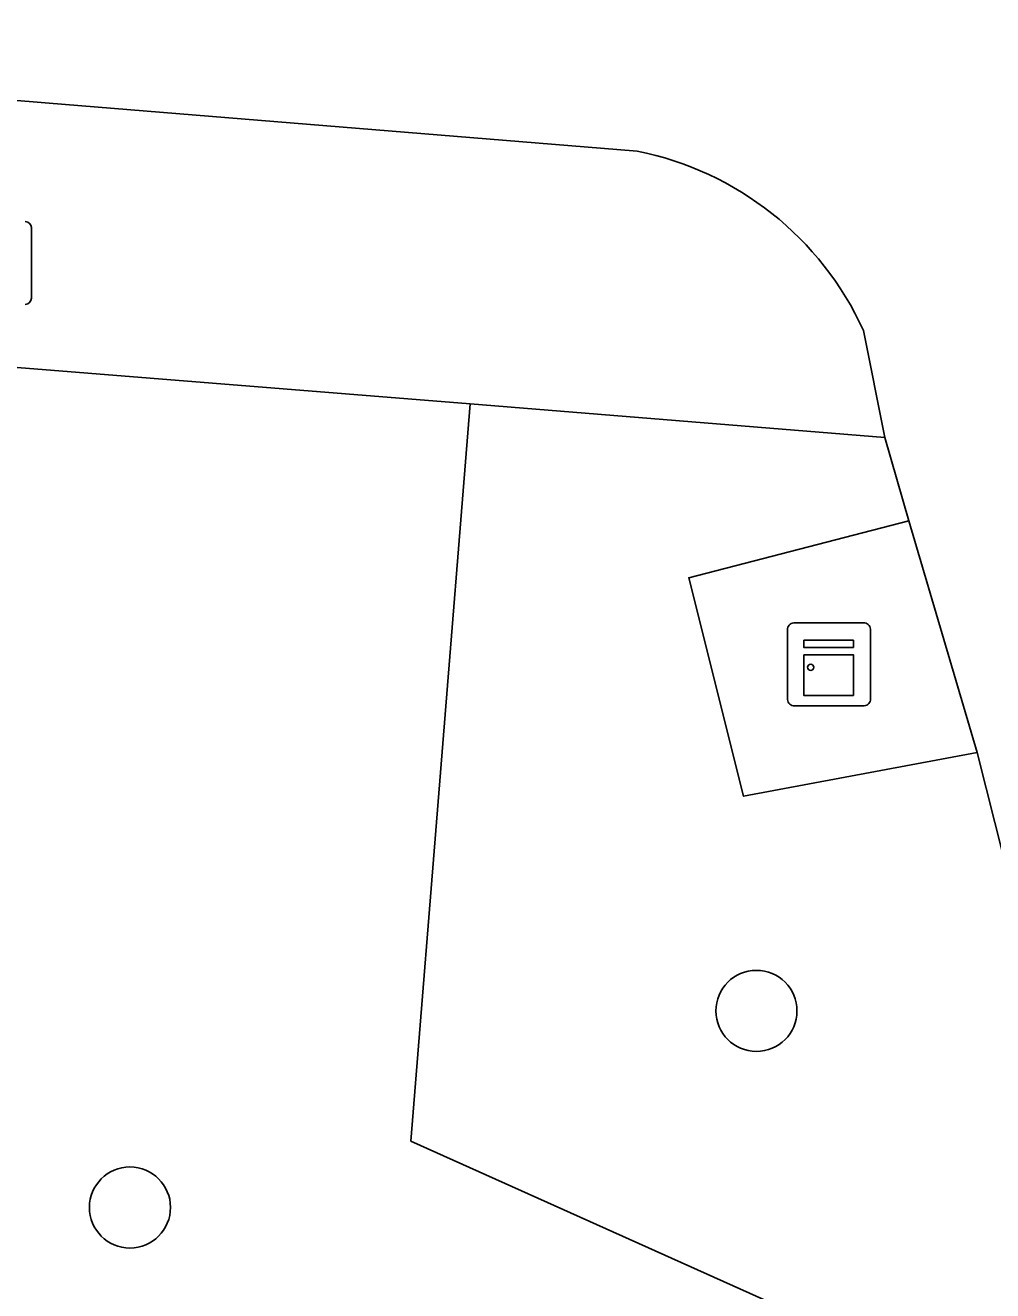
# Model space of a CAD drawing. Extents: x 158461 to 159795, y 387220 to 388672.
# Drawn here: x 159526.58 to 159538.25, y 388640.94 to 388656.2 of the extents above; entities that cross this region are included whole.
import ezdxf

# ---------------------------------------------------------------- set-up
doc = ezdxf.new("R2010")
doc.units = 0
for name, color, linetype in [('IMGEO_Berm_groen', 7, 'Continuous'), ('IMGEO_Boom', 7, 'Continuous'), ('IMGEO_Brandkraan', 7, 'Continuous'), ('IMGEO_Fietspad_gesloten', 7, 'Continuous'), ('IMGEO_Kast', 7, 'Continuous'), ('IMGEO_Voetpad_open', 7, 'Continuous')]:
    doc.layers.add(name, color=color, linetype=linetype)

msp = doc.modelspace()

# ---------------------------------------------------------------- linework, layer by layer
at = {"layer": 'IMGEO_Berm_groen'}
msp.add_lwpolyline([(159588.475, 388424.238), (159580.592, 388458.02), (159571.193, 388499.78), (159538.684, 388639.396), (159531.23, 388642.74), (159531.946, 388651.632)], dxfattribs=at)
at = {"layer": 'IMGEO_Boom'}
for centre in [(159535.4, 388644.31), (159527.841, 388641.939)]:
    msp.add_circle(centre, 0.489, dxfattribs=at)
at = {"layer": 'IMGEO_Brandkraan'}
msp.add_line((159526.652, 388653.759), (159526.652, 388652.907), dxfattribs=at)
msp.add_lwpolyline([(159526.652, 388653.759), (159526.652, 388652.907)], dxfattribs=at)
for centre, start, end in [((159526.576, 388653.757), 1.552, 88.448), ((159526.576, 388653.757), 1.552, 88.448), ((159526.576, 388652.909), 271.552, 358.448), ((159526.576, 388652.909), 271.552, 358.448)]:
    msp.add_arc(centre, 0.0765, start, end, dxfattribs=at)
at = {"layer": 'IMGEO_Fietspad_gesloten'}
for points in [[(159515.463, 388656.2), (159526.819, 388655.263), (159533.961, 388654.682)], [(159536.69, 388652.52), (159536.951, 388651.229)], [(159536.951, 388651.229), (159537.239, 388650.224)], [(159537.239, 388650.224), (159538.062, 388647.429)], [(159538.062, 388647.429), (159546.89, 388612.423), (159553.487, 388585.086), (159563.842, 388539.72), (159572.396, 388502.18), (159580.907, 388464.162), (159589.184, 388427.319), (159589.805, 388424.537)]]:
    msp.add_lwpolyline(points, dxfattribs=at)
msp.add_arc((159533.214, 388650.936), 3.82, 24.5018, 78.7234, dxfattribs=at)
at = {"layer": 'IMGEO_Kast'}
for p, q in [((159535.776, 388648.066), (159535.776, 388648.907)), ((159535.776, 388648.907), (159535.776, 388648.066)), ((159535.851, 388648.991), (159536.692, 388648.991)), ((159536.692, 388648.991), (159535.851, 388648.991)), ((159536.776, 388648.916), (159536.776, 388648.075)), ((159536.776, 388648.075), (159536.776, 388648.916)), ((159536.701, 388647.991), (159535.86, 388647.991)), ((159535.86, 388647.991), (159536.701, 388647.991))]:
    msp.add_line(p, q, dxfattribs=at)
for points in [[(159535.971, 388648.781), (159536.571, 388648.781), (159536.571, 388648.696), (159535.971, 388648.696), (159535.971, 388648.781)], [(159535.971, 388648.606), (159536.571, 388648.606), (159536.571, 388648.117), (159535.971, 388648.117), (159535.971, 388648.606)]]:
    msp.add_lwpolyline(points, dxfattribs=at)
msp.add_circle((159536.055, 388648.455), 0.0377, dxfattribs=at)
for centre, start, end in [((159536.698, 388648.913), 2.4484, 94.2845), ((159536.698, 388648.913), 2.4484, 94.2845), ((159535.854, 388648.913), 92.4484, 184.2845), ((159535.854, 388648.913), 92.4484, 184.2845), ((159536.698, 388648.069), 272.4484, 4.2845), ((159536.698, 388648.069), 272.4484, 4.2845), ((159535.854, 388648.069), 182.4484, 274.2845), ((159535.854, 388648.069), 182.4484, 274.2845)]:
    msp.add_arc(centre, 0.0779, start, end, dxfattribs=at)
at = {"layer": 'IMGEO_Voetpad_open'}
for points in [[(159531.946, 388651.632), (159526.579, 388652.064), (159520.019, 388652.578), (159513.64, 388653.043), (159509.215, 388653.298), (159506.209, 388653.505), (159501.528, 388653.181)], [(159531.946, 388651.632), (159536.951, 388651.229)], [(159537.239, 388650.224), (159534.584, 388649.536), (159535.246, 388646.899), (159538.062, 388647.429)]]:
    msp.add_lwpolyline(points, dxfattribs=at)

doc.saveas('drawing.dxf')
